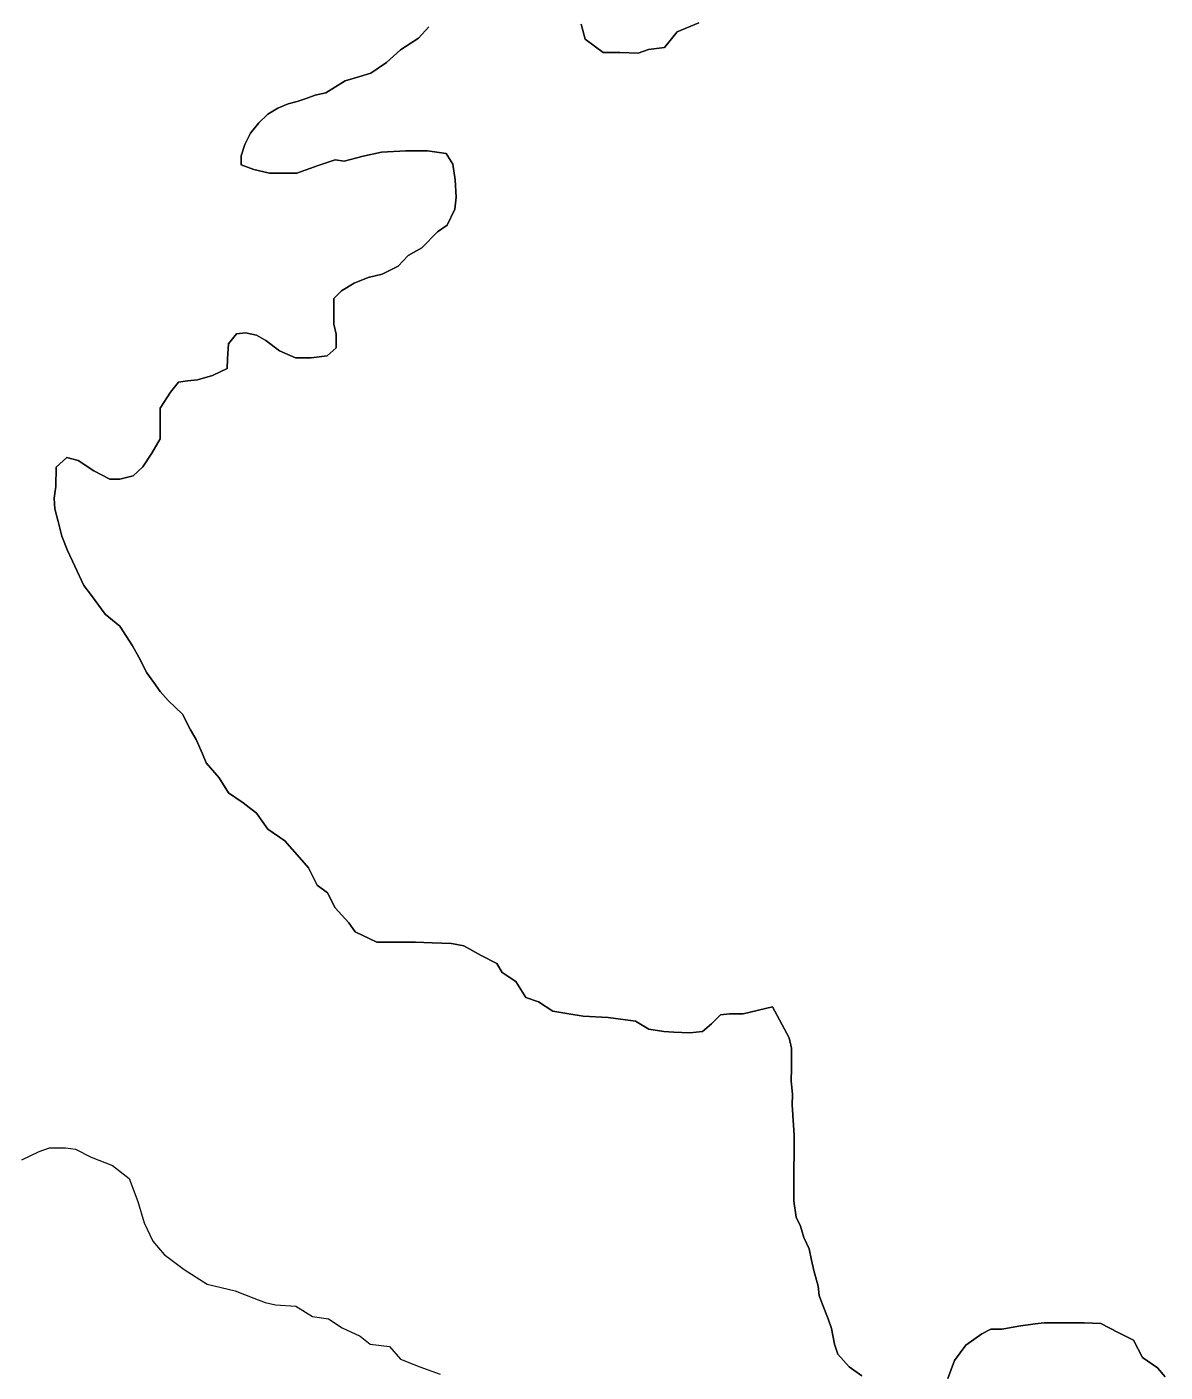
# Model space of a CAD drawing. Extents: x 553962 to 842807, y 8883888 to 9032388.
# Drawn here: x 804175.8 to 804427.2, y 9015600.1 to 9015897.2 of the extents above; entities that cross this region are included whole.
import ezdxf

# ---------------------------------------------------------------- set-up
doc = ezdxf.new("R2010")
doc.units = 0
doc.header["$LTSCALE"] = 200
for name, color, linetype, lineweight in [('23', 7, 'Continuous', 13), ('25', 7, 'Continuous', 13), ('57', 7, 'Continuous', 13)]:
    doc.layers.add(name, color=color, linetype=linetype, lineweight=lineweight)

msp = doc.modelspace()

# ---------------------------------------------------------------- linework, layer by layer
at = {"layer": '23'}
for points in [[(804257.8, 9015844.3), (804257.8, 9015844.3), (804260, 9015846.7), (804263, 9015848.4), (804266.5, 9015851.9), (804268.6, 9015853.4), (804270.3, 9015856.9), (804270.6, 9015859.6), (804270.4, 9015863.4), (804269.9, 9015866.9), (804268.4, 9015869.2), (804268.4, 9015869.2), (804264.3, 9015869.8), (804259.5, 9015869.8), (804254.1, 9015869.5), (804250.1, 9015868.6), (804245.9, 9015867.5), (804243.9, 9015867.8), (804240.1, 9015866.6), (804235.4, 9015864.9), (804233.1, 9015864.9), (804229.4, 9015864.9), (804225.9, 9015865.7), (804223.1, 9015866.7), (804223.1, 9015868.7), (804223.9, 9015871.2), (804225.2, 9015873.7), (804227, 9015876), (804229, 9015877.9), (804231.2, 9015879.2), (804233.5, 9015880.2), (804235.5, 9015880.7), (804237.5, 9015881.4), (804239.5, 9015882.1), (804241.8, 9015882.6), (804246.1, 9015885.3), (804246.1, 9015885.3), (804249.3, 9015886.2), (804251.8, 9015887), (804255.2, 9015889.3), (804258.3, 9015892.1), (804262.3, 9015894.7), (804264.6, 9015897.2)], [(804298.2, 9015897.8), (804299.1, 9015894.5), (804303.1, 9015891.5), (804306.8, 9015891.5), (804310.8, 9015891.4), (804313.1, 9015892.2), (804316.6, 9015892.6), (804319.4, 9015896.1), (804324.2, 9015898.1)], [(804340.5, 9015680.7), (804334, 9015679.2), (804331, 9015679.2), (804329, 9015679), (804327, 9015677), (804325, 9015675.3), (804322.2, 9015675), (804318.7, 9015675.1), (804316.5, 9015675.3), (804313.2, 9015675.8), (804310.2, 9015677.6), (804304.2, 9015678.4), (804298.7, 9015678.7), (804295.5, 9015679.2), (804292, 9015679.8), (804288.8, 9015681.8), (804286, 9015682.8), (804283.8, 9015686.3), (804280.8, 9015688.3), (804279.6, 9015690.3), (804276.1, 9015692.1), (804272.3, 9015694.2), (804269.6, 9015694.7), (804265.3, 9015694.9), (804261.6, 9015695), (804257.8, 9015695), (804253.1, 9015695), (804248.3, 9015697.3), (804246.9, 9015699.3), (804243.9, 9015702.6), (804242.2, 9015705.9), (804239.9, 9015707.6), (804238, 9015711.4), (804236, 9015713.7), (804232.8, 9015717.4), (804229, 9015720), (804226.5, 9015723.5), (804223.6, 9015725.8), (804220.3, 9015728), (804218.3, 9015731.3), (804215.4, 9015734.6), (804214.6, 9015736.6), (804213.2, 9015739.8), (804211.9, 9015741.9), (804210.2, 9015745.4), (804207, 9015748.4), (804205.2, 9015750.4), (804203.8, 9015752.4), (804202.3, 9015754.5), (804200.5, 9015758), (804199.1, 9015760.5), (804196.3, 9015764.8), (804193.1, 9015767.5), (804190.1, 9015771.6), (804188.4, 9015773.8), (804186.4, 9015778.1), (804184.8, 9015781.5), (804183.5, 9015784.7), (804182.7, 9015787.9), (804182, 9015790.7), (804181.8, 9015793.1), (804182.2, 9015795.7), (804182.3, 9015799.9), (804184.6, 9015802.1), (804187.1, 9015801.4), (804190.6, 9015799.1), (804194.1, 9015797.3), (804196.3, 9015797.3), (804199.3, 9015798), (804201.4, 9015800), (804203.4, 9015803), (804205.2, 9015806.2), (804205.2, 9015810), (804205.2, 9015813), (804207.5, 9015816.5), (804209.3, 9015818.7), (804211.3, 9015819), (804213.5, 9015819.2), (804216.8, 9015820.2), (804220, 9015821.7), (804220.1, 9015823.9), (804220.3, 9015827.2), (804222.1, 9015829.4), (804224.1, 9015829.6), (804226.5, 9015829.1), (804228.6, 9015827.9), (804231.6, 9015825.6), (804235.1, 9015824.1), (804238.6, 9015824.1), (804242.1, 9015824.5), (804244.1, 9015826.3), (804244.1, 9015829.3), (804243.6, 9015831.5), (804243.6, 9015835.5), (804243.6, 9015837.2), (804243.6, 9015837.2), (804245.3, 9015838.9), (804248.1, 9015840.6), (804251.2, 9015841.8), (804254.3, 9015842.6), (804257.8, 9015844.3)], [(804360.2, 9015599.2), (804357.4, 9015601.2), (804354.9, 9015604), (804354.2, 9015606.2), (804353.5, 9015609.7), (804352.8, 9015611.8), (804351.5, 9015615), (804350.8, 9015617), (804350.6, 9015619), (804349.6, 9015622.5), (804349.1, 9015624.8), (804348.6, 9015627.3), (804347.4, 9015629.8), (804346.7, 9015632.3), (804345.7, 9015634.3), (804345.2, 9015637.8), (804345.2, 9015640.3), (804345.2, 9015645.1), (804345.3, 9015648.1), (804345.3, 9015652.4), (804345.1, 9015654.6), (804344.8, 9015659.1), (804344.9, 9015661.4), (804344.6, 9015664.4), (804344.7, 9015667.1), (804344.7, 9015669.1), (804344.7, 9015671.6), (804344.2, 9015673.9), (804340.5, 9015680.7)], [(804427.2, 9015599), (804425.5, 9015601), (804422.2, 9015603.3), (804420.2, 9015607.1), (804416.8, 9015608.8), (804413, 9015610.8), (804409.3, 9015610.9), (804404.5, 9015610.9), (804400.5, 9015610.9), (804398.5, 9015610.7), (804394.8, 9015610.2), (804391.2, 9015609.5), (804388.7, 9015609.5), (804386.7, 9015608.5), (804383.2, 9015606), (804380.7, 9015602.6), (804379.2, 9015598.6)]]:
    msp.add_lwpolyline(points, dxfattribs=at)
at = {"layer": '25'}
for points in [[(804257.8, 9015844.3), (804257.8, 9015844.3), (804260, 9015846.7), (804263, 9015848.4), (804266.5, 9015851.9), (804268.6, 9015853.4), (804270.3, 9015856.9), (804270.6, 9015859.6), (804270.4, 9015863.4), (804269.9, 9015866.9), (804268.4, 9015869.2), (804268.4, 9015869.2), (804264.3, 9015869.8), (804259.5, 9015869.8), (804254.1, 9015869.5), (804250.1, 9015868.6), (804245.9, 9015867.5), (804243.9, 9015867.8), (804240.1, 9015866.6), (804235.4, 9015864.9), (804233.1, 9015864.9), (804229.4, 9015864.9), (804225.9, 9015865.7), (804223.1, 9015866.7), (804223.1, 9015868.7), (804223.9, 9015871.2), (804225.2, 9015873.7), (804227, 9015876), (804229, 9015877.9), (804231.2, 9015879.2), (804233.5, 9015880.2), (804235.5, 9015880.7), (804237.5, 9015881.4), (804239.5, 9015882.1), (804241.8, 9015882.6), (804246.1, 9015885.3), (804246.1, 9015885.3), (804249.3, 9015886.2), (804251.8, 9015887), (804255.2, 9015889.3), (804258.3, 9015892.1), (804262.3, 9015894.7), (804264.6, 9015897.2)], [(804298.2, 9015897.8), (804299.1, 9015894.5), (804303.1, 9015891.5), (804306.8, 9015891.5), (804310.8, 9015891.4), (804313.1, 9015892.2), (804316.6, 9015892.6), (804319.4, 9015896.1), (804324.2, 9015898.1)], [(804340.5, 9015680.7), (804334, 9015679.2), (804331, 9015679.2), (804329, 9015679), (804327, 9015677), (804325, 9015675.3), (804322.2, 9015675), (804318.7, 9015675.1), (804316.5, 9015675.3), (804313.2, 9015675.8), (804310.2, 9015677.6), (804304.2, 9015678.4), (804298.7, 9015678.7), (804295.5, 9015679.2), (804292, 9015679.8), (804288.8, 9015681.8), (804286, 9015682.8), (804283.8, 9015686.3), (804280.8, 9015688.3), (804279.6, 9015690.3), (804276.1, 9015692.1), (804272.3, 9015694.2), (804269.6, 9015694.7), (804265.3, 9015694.9), (804261.6, 9015695), (804257.8, 9015695), (804253.1, 9015695), (804248.3, 9015697.3), (804246.9, 9015699.3), (804243.9, 9015702.6), (804242.2, 9015705.9), (804239.9, 9015707.6), (804238, 9015711.4), (804236, 9015713.7), (804232.8, 9015717.4), (804229, 9015720), (804226.5, 9015723.5), (804223.6, 9015725.8), (804220.3, 9015728), (804218.3, 9015731.3), (804215.4, 9015734.6), (804214.6, 9015736.6), (804213.2, 9015739.8), (804211.9, 9015741.9), (804210.2, 9015745.4), (804207, 9015748.4), (804205.2, 9015750.4), (804203.8, 9015752.4), (804202.3, 9015754.5), (804200.5, 9015758), (804199.1, 9015760.5), (804196.3, 9015764.8), (804193.1, 9015767.5), (804190.1, 9015771.6), (804188.4, 9015773.8), (804186.4, 9015778.1), (804184.8, 9015781.5), (804183.5, 9015784.7), (804182.7, 9015787.9), (804182, 9015790.7), (804181.8, 9015793.1), (804182.2, 9015795.7), (804182.3, 9015799.9), (804184.6, 9015802.1), (804187.1, 9015801.4), (804190.6, 9015799.1), (804194.1, 9015797.3), (804196.3, 9015797.3), (804199.3, 9015798), (804201.4, 9015800), (804203.4, 9015803), (804205.2, 9015806.2), (804205.2, 9015810), (804205.2, 9015813), (804207.5, 9015816.5), (804209.3, 9015818.7), (804211.3, 9015819), (804213.5, 9015819.2), (804216.8, 9015820.2), (804220, 9015821.7), (804220.1, 9015823.9), (804220.3, 9015827.2), (804222.1, 9015829.4), (804224.1, 9015829.6), (804226.5, 9015829.1), (804228.6, 9015827.9), (804231.6, 9015825.6), (804235.1, 9015824.1), (804238.6, 9015824.1), (804242.1, 9015824.5), (804244.1, 9015826.3), (804244.1, 9015829.3), (804243.6, 9015831.5), (804243.6, 9015835.5), (804243.6, 9015837.2), (804243.6, 9015837.2), (804245.3, 9015838.9), (804248.1, 9015840.6), (804251.2, 9015841.8), (804254.3, 9015842.6), (804257.8, 9015844.3)], [(804360.2, 9015599.2), (804357.4, 9015601.2), (804354.9, 9015604), (804354.2, 9015606.2), (804353.5, 9015609.7), (804352.8, 9015611.8), (804351.5, 9015615), (804350.8, 9015617), (804350.6, 9015619), (804349.6, 9015622.5), (804349.1, 9015624.8), (804348.6, 9015627.3), (804347.4, 9015629.8), (804346.7, 9015632.3), (804345.7, 9015634.3), (804345.2, 9015637.8), (804345.2, 9015640.3), (804345.2, 9015645.1), (804345.3, 9015648.1), (804345.3, 9015652.4), (804345.1, 9015654.6), (804344.8, 9015659.1), (804344.9, 9015661.4), (804344.6, 9015664.4), (804344.7, 9015667.1), (804344.7, 9015669.1), (804344.7, 9015671.6), (804344.2, 9015673.9), (804340.5, 9015680.7)], [(804174.7, 9015646.9), (804178.5, 9015648.8), (804180.8, 9015649.6), (804184.3, 9015649.6), (804186.5, 9015649.3), (804190, 9015647.5), (804194.7, 9015645.7), (804198.4, 9015642.8), (804200.3, 9015637.7), (804201.7, 9015633), (804203.6, 9015629), (804206.1, 9015626), (804210.5, 9015622.7), (804210.5, 9015622.7), (804215.6, 9015619.5), (804215.6, 9015619.5), (804221.8, 9015618), (804221.8, 9015618), (804225.9, 9015616.4), (804228.4, 9015615.4), (804230.7, 9015614.9), (804235.2, 9015614.6), (804238.9, 9015612.3), (804242.4, 9015611.8), (804245.4, 9015609.8), (804249.4, 9015608), (804251.6, 9015606.2), (804255.9, 9015605.7), (804258.3, 9015602.9), (804262.6, 9015601.2), (804267.1, 9015599.6)], [(804427.2, 9015599), (804425.5, 9015601), (804422.2, 9015603.3), (804420.2, 9015607.1), (804416.8, 9015608.8), (804413, 9015610.8), (804409.3, 9015610.9), (804404.5, 9015610.9), (804400.5, 9015610.9), (804398.5, 9015610.7), (804394.8, 9015610.2), (804391.2, 9015609.5), (804388.7, 9015609.5), (804386.7, 9015608.5), (804383.2, 9015606), (804380.7, 9015602.6), (804379.2, 9015598.6)]]:
    msp.add_lwpolyline(points, dxfattribs=at)
at = {"layer": '57'}
for points in [[(804264.6, 9015897.2), (804262.3, 9015894.7), (804258.3, 9015892.1), (804255.2, 9015889.3), (804251.8, 9015887), (804249.3, 9015886.2), (804246.1, 9015885.3), (804246.1, 9015885.3), (804241.8, 9015882.6), (804239.5, 9015882.1), (804237.5, 9015881.4), (804235.5, 9015880.7), (804233.5, 9015880.2), (804231.2, 9015879.2), (804229, 9015877.9), (804227, 9015876), (804225.2, 9015873.7), (804223.9, 9015871.2), (804223.1, 9015868.7), (804223.1, 9015866.7), (804225.9, 9015865.7), (804229.4, 9015864.9), (804233.1, 9015864.9), (804235.4, 9015864.9), (804240.1, 9015866.6), (804243.9, 9015867.8), (804245.9, 9015867.5), (804250.1, 9015868.6), (804254.1, 9015869.5), (804259.5, 9015869.8), (804264.3, 9015869.8), (804268.4, 9015869.2), (804268.4, 9015869.2), (804269.9, 9015866.9), (804270.4, 9015863.4), (804270.6, 9015859.6), (804270.3, 9015856.9), (804268.6, 9015853.4), (804266.5, 9015851.9), (804263, 9015848.4), (804260, 9015846.7), (804257.8, 9015844.3), (804257.8, 9015844.3)], [(804324.2, 9015898.1), (804319.4, 9015896.1), (804316.6, 9015892.6), (804313.1, 9015892.2), (804310.8, 9015891.4), (804306.8, 9015891.5), (804303.1, 9015891.5), (804299.1, 9015894.5), (804298.2, 9015897.8)], [(804257.8, 9015844.3), (804254.3, 9015842.6), (804251.2, 9015841.8), (804248.1, 9015840.6), (804245.3, 9015838.9), (804243.6, 9015837.2), (804243.6, 9015837.2), (804243.6, 9015835.5), (804243.6, 9015831.5), (804244.1, 9015829.3), (804244.1, 9015826.3), (804242.1, 9015824.5), (804238.6, 9015824.1), (804235.1, 9015824.1), (804231.6, 9015825.6), (804228.6, 9015827.9), (804226.5, 9015829.1), (804224.1, 9015829.6), (804222.1, 9015829.4), (804220.3, 9015827.2), (804220.1, 9015823.9), (804220, 9015821.7), (804216.8, 9015820.2), (804213.5, 9015819.2), (804211.3, 9015819), (804209.3, 9015818.7), (804207.5, 9015816.5), (804205.2, 9015813), (804205.2, 9015810), (804205.2, 9015806.2), (804203.4, 9015803), (804201.4, 9015800), (804199.3, 9015798), (804196.3, 9015797.3), (804194.1, 9015797.3), (804190.6, 9015799.1), (804187.1, 9015801.4), (804184.6, 9015802.1), (804182.3, 9015799.9), (804182.2, 9015795.7), (804181.8, 9015793.1), (804182, 9015790.7), (804182.7, 9015787.9), (804183.5, 9015784.7), (804184.8, 9015781.5), (804186.4, 9015778.1), (804188.4, 9015773.8), (804190.1, 9015771.6), (804193.1, 9015767.5), (804196.3, 9015764.8), (804199.1, 9015760.5), (804200.5, 9015758), (804202.3, 9015754.5), (804203.8, 9015752.4), (804205.2, 9015750.4), (804207, 9015748.4), (804210.2, 9015745.4), (804211.9, 9015741.9), (804213.2, 9015739.8), (804214.6, 9015736.6), (804215.4, 9015734.6), (804218.3, 9015731.3), (804220.3, 9015728), (804223.6, 9015725.8), (804226.5, 9015723.5), (804229, 9015720), (804232.8, 9015717.4), (804236, 9015713.7), (804238, 9015711.4), (804239.9, 9015707.6), (804242.2, 9015705.9), (804243.9, 9015702.6), (804246.9, 9015699.3), (804248.3, 9015697.3), (804253.1, 9015695), (804257.8, 9015695), (804261.6, 9015695), (804265.3, 9015694.9), (804269.6, 9015694.7), (804272.3, 9015694.2), (804276.1, 9015692.1), (804279.6, 9015690.3), (804280.8, 9015688.3), (804283.8, 9015686.3), (804286, 9015682.8), (804288.8, 9015681.8), (804292, 9015679.8), (804295.5, 9015679.2), (804298.7, 9015678.7), (804304.2, 9015678.4), (804310.2, 9015677.6), (804313.2, 9015675.8), (804316.5, 9015675.3), (804318.7, 9015675.1), (804322.2, 9015675), (804325, 9015675.3), (804327, 9015677), (804329, 9015679), (804331, 9015679.2), (804334, 9015679.2), (804340.5, 9015680.7)], [(804340.5, 9015680.7), (804344.2, 9015673.9), (804344.7, 9015671.6), (804344.7, 9015669.1), (804344.7, 9015667.1), (804344.6, 9015664.4), (804344.9, 9015661.4), (804344.8, 9015659.1), (804345.1, 9015654.6), (804345.3, 9015652.4), (804345.3, 9015648.1), (804345.2, 9015645.1), (804345.2, 9015640.3), (804345.2, 9015637.8), (804345.7, 9015634.3), (804346.7, 9015632.3), (804347.4, 9015629.8), (804348.6, 9015627.3), (804349.1, 9015624.8), (804349.6, 9015622.5), (804350.6, 9015619), (804350.8, 9015617), (804351.5, 9015615), (804352.8, 9015611.8), (804353.5, 9015609.7), (804354.2, 9015606.2), (804354.9, 9015604), (804357.4, 9015601.2), (804360.2, 9015599.2)], [(804379.2, 9015598.6), (804380.7, 9015602.6), (804383.2, 9015606), (804386.7, 9015608.5), (804388.7, 9015609.5), (804391.2, 9015609.5), (804394.8, 9015610.2), (804398.5, 9015610.7), (804400.5, 9015610.9), (804404.5, 9015610.9), (804409.3, 9015610.9), (804413, 9015610.8), (804416.8, 9015608.8), (804420.2, 9015607.1), (804422.2, 9015603.3), (804425.5, 9015601), (804427.2, 9015599)]]:
    msp.add_lwpolyline(points, dxfattribs=at)

doc.saveas('drawing.dxf')
